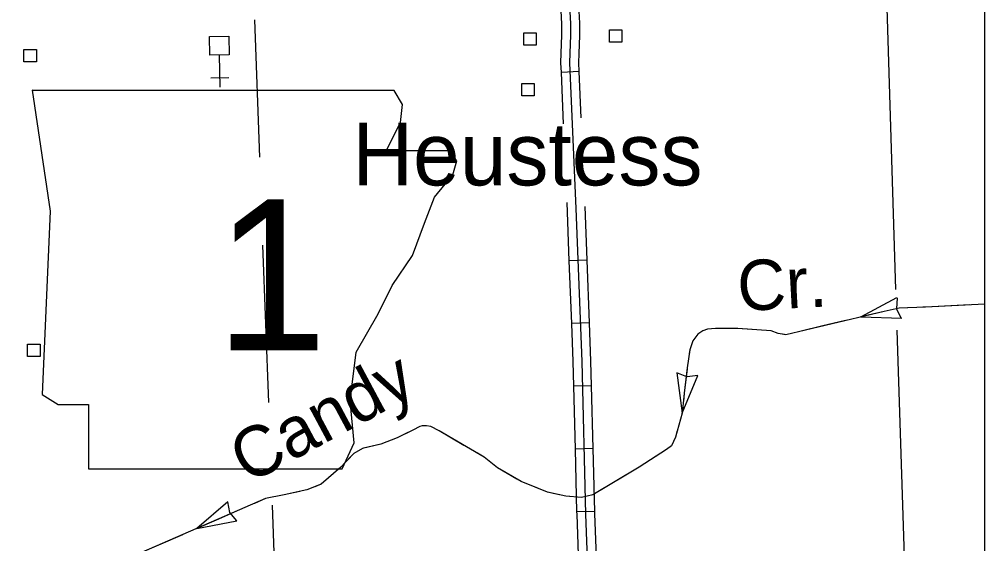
# Model space of a CAD drawing. Extents: x 1084508 to 1142749, y 1057638 to 1093403.
# Drawn here: x 1140202 to 1142749, y 1080063 to 1081446 of the extents above; entities that cross this region are included whole.
import ezdxf

# ---------------------------------------------------------------- set-up
doc = ezdxf.new("R2010")
doc.units = 0
for name, color, linetype in [('DSN_DRFT_Named-Boundary', 7, 'Continuous'), ('Level 21', 7, 'Continuous'), ('Level 24', 7, 'Continuous'), ('Level 32', 7, 'Continuous'), ('Level 35', 7, 'Continuous'), ('Level 43', 7, 'Continuous'), ('Level 49', 7, 'Continuous'), ('Level 5', 7, 'Continuous'), ('Level 56', 7, 'Continuous'), ('Level 57', 7, 'Continuous')]:
    doc.layers.add(name, color=color, linetype=linetype)

msp = doc.modelspace()

# ---------------------------------------------------------------- linework, layer by layer
at = {"layer": 'DSN_DRFT_Named-Boundary'}
msp.add_lwpolyline([(1084507.9, 1057640), (1142749.2, 1057640), (1142749.2, 1093403.4), (1084507.9, 1093403.4)], close=True, dxfattribs=at)
at = {"layer": 'Level 21'}
for p, q in [((1140235.9, 1081258.3), (1140283.7, 1080939.6)), ((1141213, 1081221.1), (1141190.9, 1081257.8)), ((1141207.7, 1081173.3), (1141213, 1081221.1)), ((1141170.5, 1081098.9), (1141207.7, 1081173.3)), ((1141335.1, 1081098.9), (1141170.5, 1081098.9)), ((1141356.3, 1081072.4), (1141335.1, 1081098.9)), ((1141345.7, 1081035.2), (1141356.3, 1081072.4)), ((1141297.9, 1080976.8), (1141345.7, 1081035.2)), ((1141271.4, 1080907.8), (1141297.9, 1080976.8)), ((1140283.7, 1080939.6), (1140262.4, 1080456.4)), ((1141239.5, 1080822.8), (1141271.4, 1080907.8)), ((1141186.4, 1080743.2), (1141239.5, 1080822.8)), ((1141149.2, 1080668.8), (1141186.4, 1080743.2)), ((1141090.8, 1080567.9), (1141149.2, 1080668.8)), ((1141074.9, 1080440.5), (1141090.8, 1080567.9)), ((1140262.4, 1080456.4), (1140304.9, 1080429.9)), ((1140304.9, 1080429.9), (1140384.6, 1080429.9)), ((1140384.6, 1080429.9), (1140384.6, 1080259.9)), ((1141085.5, 1080329), (1141074.9, 1080440.5)), ((1141053.7, 1080259.9), (1141085.5, 1080329)), ((1140384.6, 1080259.9), (1141053.7, 1080259.9))]:
    msp.add_line(p, q, dxfattribs=at)
msp.add_lwpolyline([(1140235.9, 1081258.3), (1141190.9, 1081257.8)], dxfattribs=at)
at = {"layer": 'Level 32'}
for p, q in [((1141679.5, 1081307.5), (1141632.5, 1081305.4)), ((1141700.4, 1080810.6), (1141653.4, 1080808.8)), ((1141706.6, 1080644.9), (1141659.6, 1080643.2)), ((1141712.1, 1080479), (1141665, 1080477.8)), ((1141716.4, 1080313.4), (1141669.3, 1080312.1)), ((1141720.7, 1080147.7), (1141673.6, 1080146.5))]:
    msp.add_line(p, q, dxfattribs=at)
for points in [[(1141727.5, 1078987.5), (1141724, 1079332), (1141717.7, 1079455.8), (1141711.8, 1079739.9), (1141697.3, 1080140.9), (1141686.9, 1080543.6), (1141671.8, 1080946.8), (1141654.9, 1081330.9), (1141655.5, 1081355.9), (1141657.2, 1081403.6), (1141657.2, 1081434.4), (1141655.5, 1081465.7), (1141653.4, 1081493.1)], [(1141632.5, 1081305.4), (1141631.4, 1081330.7), (1141632, 1081356.6), (1141633.7, 1081404), (1141633.7, 1081433.7), (1141631.8, 1081468)], [(1141679.5, 1081307.5), (1141678.5, 1081331.2), (1141679, 1081355.2), (1141680.8, 1081403.1), (1141680.8, 1081435), (1141679, 1081467.3), (1141678.7, 1081471.4)], [(1141684.8, 1081185.9), (1141679.5, 1081307.5)], [(1141638.4, 1081170), (1141632.5, 1081305.4)], [(1141653.4, 1080808.8), (1141647.6, 1080962.8)], [(1141700.4, 1080810.6), (1141695.1, 1080951.8)], [(1141659.6, 1080643.2), (1141653.4, 1080808.8)], [(1141706.6, 1080644.9), (1141700.4, 1080810.6)], [(1141712.1, 1080479), (1141710.4, 1080544.3), (1141706.6, 1080644.9)], [(1141665, 1080477.8), (1141663.3, 1080542.8), (1141659.6, 1080643.2)], [(1141669.3, 1080312.1), (1141665, 1080477.8)], [(1141716.4, 1080313.4), (1141712.1, 1080479)], [(1141720.7, 1080147.7), (1141716.4, 1080313.4)], [(1141673.6, 1080146.5), (1141669.3, 1080312.1)], [(1141679.6, 1079980.6), (1141673.8, 1080140.2), (1141673.6, 1080146.5)], [(1141726.6, 1079982.3), (1141720.9, 1080141.6), (1141720.7, 1080147.7)]]:
    msp.add_lwpolyline(points, dxfattribs=at)
at = {"layer": 'Level 43'}
for p, q in [((1142422.7, 1080660.7), (1142517.6, 1080711.7)), ((1142518.5, 1080710.8), (1142516.9, 1080682.2)), ((1142529.9, 1080656.2), (1142517, 1080681.8)), ((1142422.7, 1080660.7), (1142530.4, 1080657.4)), ((1141963.8, 1080502.5), (1141937.3, 1080513.4)), ((1141937.3, 1080513.4), (1141951.5, 1080406.6)), ((1141951.5, 1080406.6), (1141992.6, 1080506.2)), ((1141992.6, 1080506.2), (1141964.2, 1080502.4)), ((1140752.4, 1080173.2), (1140670.7, 1080102.9)), ((1140757.7, 1080145), (1140752.4, 1080173.2)), ((1140776.6, 1080122.9), (1140757.9, 1080144.6)), ((1140670.7, 1080102.9), (1140776.6, 1080122.9))]:
    msp.add_line(p, q, dxfattribs=at)
for points in [[(1142749.2, 1080694.1), (1142593.1, 1080686.7), (1142523.6, 1080683.4), (1142483.9, 1080675.1), (1142224.3, 1080613.9), (1142204.5, 1080617.2), (1142186.3, 1080623.8), (1142097, 1080630.5), (1142039.1, 1080630.5), (1142017.6, 1080628.8), (1142006, 1080623.8), (1141992.8, 1080615.6), (1141979.6, 1080597.4), (1141971.3, 1080574.2), (1141964.7, 1080526.2), (1141956.4, 1080460), (1141951.5, 1080406.6), (1141933.3, 1080343.7), (1141923.3, 1080320.6), (1141910.1, 1080310.7), (1141837.4, 1080264.3), (1141715, 1080191.5), (1141685.2, 1080184.9), (1141643.9, 1080188.2), (1141595.9, 1080198.2), (1141526.5, 1080226.3), (1141463.6, 1080262.7), (1141428.9, 1080290.8), (1141309.8, 1080360.3), (1141288.3, 1080371.9), (1141276.8, 1080373.5), (1141266.8, 1080373.5), (1141258.6, 1080371.9), (1141240.4, 1080361.9), (1141199, 1080342.1), (1141156, 1080325.5), (1141108.1, 1080314), (1141084.9, 1080300.7), (1141050.2, 1080264.3), (1140998.9, 1080219.7), (1140960.9, 1080204.8), (1140901.4, 1080191.5), (1140851.8, 1080181.6), (1140231.6, 1079911.9)], [(1142544.5, 1080684.4), (1142523.6, 1080683.4), (1142483.9, 1080675.1), (1142422.7, 1080660.7)], [(1142710, 1080692.2), (1142593.1, 1080686.7), (1142585.8, 1080686.4)], [(1142382.4, 1080651.2), (1142321.9, 1080636.9)], [(1142056.9, 1080630.5), (1142039.1, 1080630.5), (1142017.6, 1080628.8), (1142006, 1080623.8), (1141992.8, 1080615.6), (1141979.6, 1080597.4), (1141971.3, 1080574.2), (1141970, 1080564.7)], [(1142221, 1080614.5), (1142204.5, 1080617.2), (1142186.3, 1080623.8), (1142098.4, 1080630.4)], [(1142321.9, 1080636.9), (1142261.4, 1080622.7)], [(1141964.4, 1080523.6), (1141956.4, 1080460), (1141954.3, 1080437.4)], [(1141375.4, 1080322), (1141309.8, 1080360.3), (1141288.3, 1080371.9), (1141276.8, 1080373.5), (1141266.8, 1080373.5), (1141264.6, 1080373.1)], [(1141227.2, 1080355.6), (1141199, 1080342.1), (1141156, 1080325.5), (1141110.4, 1080314.5)], [(1141938.1, 1080360.5), (1141933.3, 1080343.7), (1141923.3, 1080320.6), (1141910.1, 1080310.7), (1141855.2, 1080275.7)], [(1141076.4, 1080291.8), (1141050.2, 1080264.3), (1140998.9, 1080219.7), (1140981.8, 1080213)], [(1141514.8, 1080233), (1141463.6, 1080262.7), (1141428.9, 1080290.8), (1141411.2, 1080301.1)], [(1141819.9, 1080254), (1141735, 1080203.4)], [(1141610.8, 1080195.1), (1141595.9, 1080198.2), (1141552.4, 1080215.8)], [(1140942.4, 1080200.7), (1140901.4, 1080191.5), (1140851.8, 1080181.6), (1140822.7, 1080169)], [(1141653.9, 1080187.4), (1141643.9, 1080188.2), (1141610.8, 1080195.1)], [(1140784.7, 1080152.5), (1140727.7, 1080127.7)], [(1140727.7, 1080127.7), (1140670.7, 1080102.9)], [(1140632.8, 1080086.4), (1140518.8, 1080036.8)]]:
    msp.add_lwpolyline(points, dxfattribs=at)
at = {"layer": 'Level 49'}
for p, q in [((1140235.9, 1081258.3), (1140283.7, 1080939.6)), ((1141213, 1081221.1), (1141190.9, 1081257.8)), ((1141207.7, 1081173.3), (1141213, 1081221.1)), ((1141170.5, 1081098.9), (1141207.7, 1081173.3)), ((1141335.1, 1081098.9), (1141170.5, 1081098.9)), ((1141356.3, 1081072.4), (1141335.1, 1081098.9)), ((1141345.7, 1081035.2), (1141356.3, 1081072.4)), ((1141297.9, 1080976.8), (1141345.7, 1081035.2)), ((1141271.4, 1080907.8), (1141297.9, 1080976.8)), ((1140283.7, 1080939.6), (1140262.4, 1080456.4)), ((1141239.5, 1080822.8), (1141271.4, 1080907.8)), ((1141186.4, 1080743.2), (1141239.5, 1080822.8)), ((1141149.2, 1080668.8), (1141186.4, 1080743.2)), ((1141090.8, 1080567.9), (1141149.2, 1080668.8)), ((1141074.9, 1080440.5), (1141090.8, 1080567.9)), ((1140262.4, 1080456.4), (1140304.9, 1080429.9)), ((1140304.9, 1080429.9), (1140384.6, 1080429.9)), ((1140384.6, 1080429.9), (1140384.6, 1080259.9)), ((1141085.5, 1080329), (1141074.9, 1080440.5)), ((1141053.7, 1080259.9), (1141085.5, 1080329)), ((1140384.6, 1080259.9), (1141053.7, 1080259.9))]:
    msp.add_line(p, q, dxfattribs=at)
msp.add_lwpolyline([(1141190.9, 1081257.8), (1140235.9, 1081258.3)], dxfattribs=at)
at = {"layer": 'Level 5'}
for points in [[(1142490.7, 1081476.2), (1142514.3, 1080732.8)], [(1140822.7, 1081444.3), (1140835.9, 1081081.9)], [(1140844.3, 1080849.8), (1140859.3, 1080435.4)], [(1142517.7, 1080626), (1142541.8, 1079865.4)], [(1140869.1, 1080163.9), (1140881.7, 1079815.3)]]:
    msp.add_lwpolyline(points, dxfattribs=at)
at = {"layer": 'Level 56'}
for points in [[(1141533.1, 1081377.6), (1141533.1, 1081410.3), (1141565.8, 1081410.3), (1141565.8, 1081377.6)], [(1141759, 1081385.4), (1141759, 1081418), (1141791.8, 1081418), (1141791.8, 1081385.4)], [(1140214.5, 1081333.5), (1140214.5, 1081366.1), (1140247.3, 1081366.1), (1140247.3, 1081333.5)], [(1141528.2, 1081243.8), (1141528.2, 1081276.4), (1141561, 1081276.4), (1141561, 1081243.8)], [(1140224.3, 1080556.6), (1140224.3, 1080589.2), (1140257.1, 1080589.2), (1140257.1, 1080556.6)]]:
    msp.add_lwpolyline(points, close=True, dxfattribs=at)
at = {"layer": 'Level 57'}
for p, q in [((1140731.9, 1081267), (1140730.5, 1081351.5)), ((1140755, 1081290.9), (1140707.9, 1081290.2))]:
    msp.add_line(p, q, dxfattribs=at)
msp.add_lwpolyline([(1140755.1, 1081400.9), (1140755.9, 1081351.9), (1140705.2, 1081351.1), (1140704.4, 1081400.1)], close=True, dxfattribs=at)

# ---------------------------------------------------------------- texts
at = {"layer": 'Level 21'}
msp.add_text('1', height=397.8, dxfattribs=at).set_placement((1140719.1, 1080572.7))
at = {"layer": 'Level 24'}
msp.add_text('Heustess', height=165.73, dxfattribs=at).set_placement((1141081, 1081007.6))
at = {"layer": 'Level 35'}
for s, rotation, p in [('Cr.', 3.0641, (1142100, 1080675.8)), ('Candy', 28.1542, (1140805, 1080218.3))]:
    msp.add_text(s, height=132.58, rotation=rotation, dxfattribs=at).set_placement(p)

doc.saveas('drawing.dxf')
